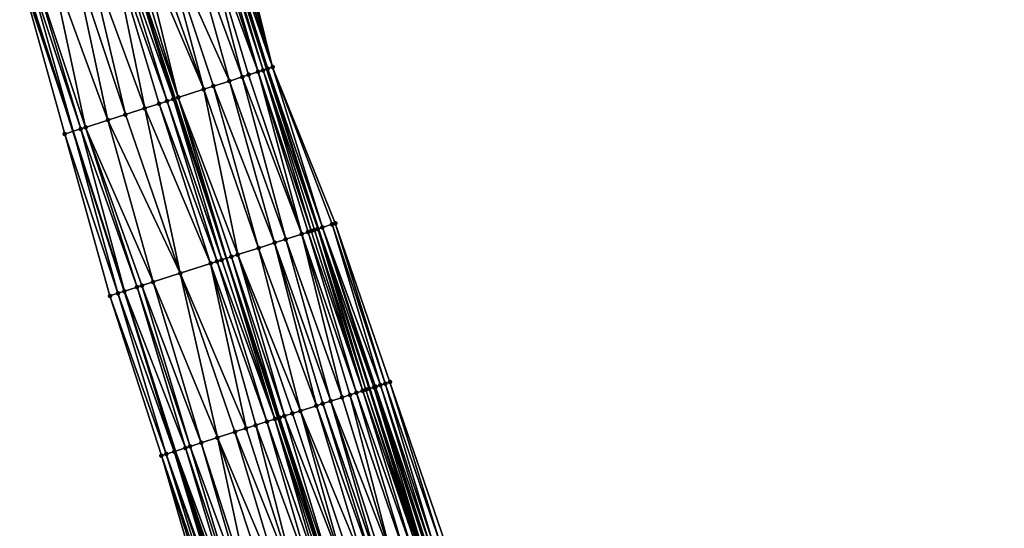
# Model space of a CAD drawing. Header units: feet. Extents: x 2004186 to 2014793, y 836912 to 864902.
# Tile 808 of 974: x 2004852 to 2004970, y 857942 to 858003. Entities that reach past the tile are written whole.
import ezdxf

# ---------------------------------------------------------------- set-up
doc = ezdxf.new("R2010")
doc.units = ezdxf.units.FT
doc.header["$LTSCALE"] = 100
doc.header["$MEASUREMENT"] = 0
for name, color, linetype, lineweight in [('EP_Travel Lane', 5, 'Continuous', 40), ('GPL_Skip Line', 2, 'Continuous', 40), ('Road Shots', 4, 'Continuous', 200), ('Road X-Section', 30, 'Continuous', 13)]:
    doc.layers.add(name, color=color, linetype=linetype, lineweight=lineweight)
doc.layers.add('I-77 SB_MM21-27-Surface-Border', color=7, linetype='Continuous')
doc.layers.add('I-77 SB_MM21-27-Surface-TIN', color=7, linetype='Continuous')

msp = doc.modelspace()

# ---------------------------------------------------------------- linework, layer by layer
at = {"layer": 'EP_Travel Lane'}
for points in [[(2004968.09, 857730.69, 458.34), (2004961.9, 857749.71, 458.42), (2004955.71, 857768.72, 458.49), (2004949.52, 857787.74, 458.57), (2004943.34, 857806.76, 458.63), (2004937.15, 857825.78, 458.67), (2004930.96, 857844.8, 458.7), (2004924.77, 857863.82, 458.69), (2004918.63, 857882.84, 458.69), (2004912.5, 857901.88, 458.68), (2004906.38, 857920.91, 458.68), (2004900.25, 857939.95, 458.68), (2004894.13, 857958.99, 458.67), (2004888, 857978.03, 458.64), (2004881.87, 857997.07, 458.57), (2004875.75, 858016.11, 458.52)], [(2004945.15, 857723.27, 458.39), (2004938.92, 857742.27, 458.47), (2004932.68, 857761.28, 458.55), (2004926.45, 857780.28, 458.6), (2004920.22, 857799.28, 458.65), (2004913.99, 857818.29, 458.66), (2004907.75, 857837.29, 458.69), (2004901.52, 857856.3, 458.71), (2004895.38, 857875.35, 458.71), (2004889.29, 857894.39, 458.72), (2004883.19, 857913.44, 458.7), (2004877.1, 857932.49, 458.71), (2004871, 857951.54, 458.69), (2004864.91, 857970.59, 458.66), (2004858.81, 857989.64, 458.62), (2004852.72, 858008.69, 458.56)]]:
    msp.add_polyline3d(points, dxfattribs=at)
at = {"layer": 'GPL_Skip Line'}
msp.add_polyline3d([(2004956.95, 857727.09, 458.56), (2004950.8, 857746.11, 458.64), (2004944.65, 857765.14, 458.72), (2004938.49, 857784.17, 458.8), (2004932.34, 857803.2, 458.85), (2004926.18, 857822.23, 458.87), (2004920.03, 857841.26, 458.91), (2004913.88, 857860.29, 458.9), (2004907.74, 857879.33, 458.91), (2004901.6, 857898.36, 458.92), (2004895.47, 857917.4, 458.92), (2004889.34, 857936.44, 458.91), (2004883.2, 857955.47, 458.89), (2004877.07, 857974.51, 458.85), (2004870.94, 857993.54, 458.8), (2004864.8, 858012.58, 458.75)], dxfattribs=at)
at = {"layer": 'I-77 SB_MM21-27-Surface-Border', "color": 3, "linetype": 'ByBlock', "lineweight": -2}
for points in [[(2004877.75, 858016.75, 458.35), (2004882.55, 857997.29, 458.52), (2004890.01, 857978.68, 458.48), (2004896.53, 857959.76, 458.47), (2004903.04, 857940.85, 458.47), (2004909.37, 857921.88, 458.45), (2004915.5, 857902.84, 458.44), (2004921.63, 857883.8, 458.43), (2004927.96, 857864.85, 458.44), (2004933.92, 857845.76, 458.46), (2004940.08, 857826.73, 458.45), (2004946.04, 857807.64, 458.43), (2004952.19, 857788.61, 458.36), (2004957.97, 857769.45, 458.32), (2004963.55, 857750.24, 458.29), (2004969.7, 857731.21, 458.22)], [(2004943.82, 857722.84, 458.33), (2004937.1, 857741.68, 458.4), (2004931.33, 857760.84, 458.5), (2004924.79, 857779.74, 458.53), (2004917.88, 857798.53, 458.55), (2004911.34, 857817.43, 458.56), (2004905.19, 857836.46, 458.57), (2004899.03, 857855.49, 458.6), (2004892.89, 857874.54, 458.6), (2004886.75, 857893.58, 458.61), (2004880.81, 857912.68, 458.6), (2004874.87, 857931.77, 458.63), (2004869.31, 857950.99, 458.63), (2004863.17, 857970.03, 458.59), (2004857.8, 857989.31, 458.58), (2004852.43, 858008.59, 458.55)]]:
    msp.add_polyline3d(points, dxfattribs=at)
at = {"layer": 'I-77 SB_MM21-27-Surface-TIN', "color": 128, "linetype": 'ByBlock', "lineweight": -2}
for points in [[(2004875.27, 858015.95, 458.55), (2004874.7, 858015.77, 458.57), (2004880.83, 857996.73, 458.62)], [(2004875.65, 858016.08, 458.53), (2004875.27, 858015.95, 458.55), (2004881.41, 857996.92, 458.6)], [(2004875.27, 858015.95, 458.55), (2004880.83, 857996.73, 458.62), (2004881.41, 857996.92, 458.6)], [(2004875.65, 858016.08, 458.53), (2004881.87, 857997.07, 458.57), (2004875.75, 858016.11, 458.52)], [(2004875.65, 858016.08, 458.53), (2004881.41, 857996.92, 458.6), (2004881.87, 857997.07, 458.57)], [(2004876.03, 858016.2, 458.5), (2004875.75, 858016.11, 458.52), (2004881.98, 857997.1, 458.56)], [(2004881.98, 857997.1, 458.56), (2004875.75, 858016.11, 458.52), (2004881.87, 857997.07, 458.57)], [(2004876.6, 858016.38, 458.45), (2004876.03, 858016.2, 458.5), (2004882.55, 857997.29, 458.52)], [(2004876.03, 858016.2, 458.5), (2004881.98, 857997.1, 458.56), (2004882.55, 857997.29, 458.52)], [(2004877.18, 858016.57, 458.4), (2004876.6, 858016.38, 458.45), (2004882.55, 857997.29, 458.52)], [(2004877.75, 858016.75, 458.35), (2004877.18, 858016.57, 458.4), (2004882.55, 857997.29, 458.52)], [(2004872.04, 858014.91, 458.62), (2004869.18, 858013.99, 458.67), (2004877.41, 857995.63, 458.69)], [(2004873.94, 858015.52, 458.59), (2004872.04, 858014.91, 458.62), (2004878.93, 857996.12, 458.67)], [(2004872.04, 858014.91, 458.62), (2004877.41, 857995.63, 458.69), (2004878.93, 857996.12, 458.67)], [(2004874.7, 858015.77, 458.57), (2004873.94, 858015.52, 458.59), (2004880.83, 857996.73, 458.62)], [(2004873.94, 858015.52, 458.59), (2004879.69, 857996.37, 458.65), (2004880.83, 857996.73, 458.62)], [(2004873.94, 858015.52, 458.59), (2004878.93, 857996.12, 458.67), (2004879.69, 857996.37, 458.65)], [(2004867.66, 858013.5, 458.7), (2004866.51, 858013.13, 458.72), (2004874.36, 857994.65, 458.74)], [(2004869.18, 858013.99, 458.67), (2004867.66, 858013.5, 458.7), (2004874.36, 857994.65, 458.74)], [(2004869.18, 858013.99, 458.67), (2004875.5, 857995.02, 458.72), (2004877.41, 857995.63, 458.69)], [(2004869.18, 858013.99, 458.67), (2004874.36, 857994.65, 458.74), (2004875.5, 857995.02, 458.72)], [(2004864.04, 858012.34, 458.75), (2004863.28, 858012.09, 458.74), (2004869.98, 857993.24, 458.8)], [(2004864.04, 858012.34, 458.75), (2004870.74, 857993.48, 458.8), (2004864.8, 858012.58, 458.75)], [(2004864.04, 858012.34, 458.75), (2004869.98, 857993.24, 458.8), (2004870.74, 857993.48, 458.8)], [(2004865.56, 858012.83, 458.74), (2004864.8, 858012.58, 458.75), (2004871.32, 857993.67, 458.8)], [(2004870.74, 857993.48, 458.8), (2004870.94, 857993.54, 458.8), (2004864.8, 858012.58, 458.75)], [(2004871.32, 857993.67, 458.8), (2004864.8, 858012.58, 458.75), (2004870.94, 857993.54, 458.8)], [(2004866.51, 858013.13, 458.72), (2004865.56, 858012.83, 458.74), (2004871.32, 857993.67, 458.8)], [(2004866.51, 858013.13, 458.72), (2004871.32, 857993.67, 458.8), (2004874.36, 857994.65, 458.74)], [(2004860.42, 858011.17, 458.7), (2004858.71, 858010.62, 458.67), (2004865.03, 857991.64, 458.74)], [(2004863.28, 858012.09, 458.74), (2004860.42, 858011.17, 458.7), (2004867.32, 857992.38, 458.77)], [(2004860.42, 858011.17, 458.7), (2004865.03, 857991.64, 458.74), (2004867.32, 857992.38, 458.77)], [(2004863.28, 858012.09, 458.74), (2004869.03, 857992.93, 458.79), (2004869.98, 857993.24, 458.8)], [(2004863.28, 858012.09, 458.74), (2004867.32, 857992.38, 458.77), (2004869.03, 857992.93, 458.79)], [(2004858.71, 858010.62, 458.67), (2004856.04, 858009.76, 458.63), (2004862.94, 857990.97, 458.7)], [(2004858.71, 858010.62, 458.67), (2004862.94, 857990.97, 458.7), (2004865.03, 857991.64, 458.74)], [(2004853.38, 858008.9, 458.58), (2004852.72, 858008.69, 458.56), (2004858.81, 857989.64, 458.62)], [(2004853.95, 858009.08, 458.6), (2004853.38, 858008.9, 458.58), (2004859.7, 857989.93, 458.65)], [(2004853.38, 858008.9, 458.58), (2004858.81, 857989.64, 458.62), (2004859.7, 857989.93, 458.65)], [(2004856.04, 858009.76, 458.63), (2004853.95, 858009.08, 458.6), (2004860.27, 857990.11, 458.66)], [(2004853.95, 858009.08, 458.6), (2004859.7, 857989.93, 458.65), (2004860.27, 857990.11, 458.66)], [(2004856.04, 858009.76, 458.63), (2004860.27, 857990.11, 458.66), (2004862.94, 857990.97, 458.7)], [(2004852.43, 858008.59, 458.55), (2004858.81, 857989.64, 458.62), (2004852.72, 858008.69, 458.56)], [(2004852.43, 858008.59, 458.55), (2004857.8, 857989.31, 458.58), (2004858.81, 857989.64, 458.62)], [(2004881.41, 857996.92, 458.6), (2004887.92, 857978, 458.64), (2004881.87, 857997.07, 458.57)], [(2004881.98, 857997.1, 458.56), (2004881.87, 857997.07, 458.57), (2004888, 857978.03, 458.64)], [(2004887.92, 857978, 458.64), (2004888, 857978.03, 458.64), (2004881.87, 857997.07, 458.57)], [(2004882.55, 857997.29, 458.52), (2004881.98, 857997.1, 458.56), (2004888.49, 857978.19, 458.6)], [(2004881.98, 857997.1, 458.56), (2004888, 857978.03, 458.64), (2004888.49, 857978.19, 458.6)], [(2004882.55, 857997.29, 458.52), (2004889.63, 857978.56, 458.5), (2004890.01, 857978.68, 458.48)], [(2004882.55, 857997.29, 458.52), (2004888.49, 857978.19, 458.6), (2004889.63, 857978.56, 458.5)], [(2004878.93, 857996.12, 458.67), (2004877.41, 857995.63, 458.69), (2004884.11, 857976.78, 458.74)], [(2004879.69, 857996.37, 458.65), (2004878.93, 857996.12, 458.67), (2004886.02, 857977.39, 458.71)], [(2004878.93, 857996.12, 458.67), (2004884.11, 857976.78, 458.74), (2004886.02, 857977.39, 458.71)], [(2004880.83, 857996.73, 458.62), (2004879.69, 857996.37, 458.65), (2004886.02, 857977.39, 458.71)], [(2004881.41, 857996.92, 458.6), (2004880.83, 857996.73, 458.62), (2004887.16, 857977.76, 458.68)], [(2004880.83, 857996.73, 458.62), (2004886.78, 857977.64, 458.69), (2004887.16, 857977.76, 458.68)], [(2004880.83, 857996.73, 458.62), (2004886.02, 857977.39, 458.71), (2004886.78, 857977.64, 458.69)], [(2004881.41, 857996.92, 458.6), (2004887.54, 857977.88, 458.66), (2004887.92, 857978, 458.64)], [(2004881.41, 857996.92, 458.6), (2004887.16, 857977.76, 458.68), (2004887.54, 857977.88, 458.66)], [(2004875.5, 857995.02, 458.72), (2004874.36, 857994.65, 458.74), (2004880.88, 857975.73, 458.79)], [(2004877.41, 857995.63, 458.69), (2004875.5, 857995.02, 458.72), (2004882.78, 857976.35, 458.76)], [(2004875.5, 857995.02, 458.72), (2004880.88, 857975.73, 458.79), (2004882.78, 857976.35, 458.76)], [(2004877.41, 857995.63, 458.69), (2004882.78, 857976.35, 458.76), (2004884.11, 857976.78, 458.74)], [(2004870.74, 857993.48, 458.8), (2004877.07, 857974.51, 458.85), (2004870.94, 857993.54, 458.8)], [(2004871.32, 857993.67, 458.8), (2004870.94, 857993.54, 458.8), (2004877.07, 857974.51, 458.85)], [(2004874.36, 857994.65, 458.74), (2004871.32, 857993.67, 458.8), (2004878.4, 857974.94, 458.84)], [(2004871.32, 857993.67, 458.8), (2004877.07, 857974.51, 458.85), (2004877.64, 857974.69, 458.85)], [(2004871.32, 857993.67, 458.8), (2004877.64, 857974.69, 458.85), (2004878.4, 857974.94, 458.84)], [(2004874.36, 857994.65, 458.74), (2004878.4, 857974.94, 458.84), (2004880.88, 857975.73, 458.79)], [(2004867.32, 857992.38, 458.77), (2004865.03, 857991.64, 458.74), (2004871.55, 857972.73, 458.79)], [(2004869.03, 857992.93, 458.79), (2004867.32, 857992.38, 458.77), (2004875.17, 857973.89, 458.85)], [(2004867.32, 857992.38, 458.77), (2004871.55, 857972.73, 458.79), (2004875.17, 857973.89, 458.85)], [(2004869.98, 857993.24, 458.8), (2004869.03, 857992.93, 458.79), (2004875.93, 857974.14, 458.86)], [(2004869.03, 857992.93, 458.79), (2004875.17, 857973.89, 458.85), (2004875.93, 857974.14, 458.86)], [(2004870.74, 857993.48, 458.8), (2004869.98, 857993.24, 458.8), (2004876.5, 857974.32, 458.86)], [(2004869.98, 857993.24, 458.8), (2004875.93, 857974.14, 458.86), (2004876.5, 857974.32, 458.86)], [(2004870.74, 857993.48, 458.8), (2004876.5, 857974.32, 458.86), (2004877.07, 857974.51, 458.85)], [(2004865.03, 857991.64, 458.74), (2004862.94, 857990.97, 458.7), (2004871.55, 857972.73, 458.79)], [(2004860.27, 857990.11, 458.66), (2004859.7, 857989.93, 458.65), (2004866.41, 857971.07, 458.7)], [(2004862.94, 857990.97, 458.7), (2004860.27, 857990.11, 458.66), (2004868.31, 857971.69, 458.74)], [(2004860.27, 857990.11, 458.66), (2004866.98, 857971.26, 458.72), (2004868.31, 857971.69, 458.74)], [(2004860.27, 857990.11, 458.66), (2004866.41, 857971.07, 458.7), (2004866.98, 857971.26, 458.72)], [(2004862.94, 857990.97, 458.7), (2004868.31, 857971.69, 458.74), (2004871.55, 857972.73, 458.79)], [(2004857.8, 857989.31, 458.58), (2004864.12, 857970.34, 458.63), (2004858.81, 857989.64, 458.62)], [(2004857.8, 857989.31, 458.58), (2004863.17, 857970.03, 458.59), (2004864.12, 857970.34, 458.63)], [(2004859.7, 857989.93, 458.65), (2004858.81, 857989.64, 458.62), (2004864.91, 857970.59, 458.66)], [(2004864.89, 857970.58, 458.66), (2004864.91, 857970.59, 458.66), (2004858.81, 857989.64, 458.62)], [(2004864.89, 857970.58, 458.66), (2004858.81, 857989.64, 458.62), (2004864.12, 857970.34, 458.63)], [(2004859.7, 857989.93, 458.65), (2004864.91, 857970.59, 458.66), (2004866.41, 857971.07, 458.7)], [(2004889.63, 857978.56, 458.5), (2004888.49, 857978.19, 458.6), (2004895.39, 857959.4, 458.57)], [(2004890.01, 857978.68, 458.48), (2004889.63, 857978.56, 458.5), (2004895.96, 857959.58, 458.52)], [(2004889.63, 857978.56, 458.5), (2004895.39, 857959.4, 458.57), (2004895.96, 857959.58, 458.52)], [(2004890.01, 857978.68, 458.48), (2004895.96, 857959.58, 458.52), (2004896.53, 857959.76, 458.47)], [(2004886.02, 857977.39, 458.71), (2004884.11, 857976.78, 458.74), (2004890.82, 857957.93, 458.76)], [(2004886.78, 857977.64, 458.69), (2004886.02, 857977.39, 458.71), (2004892.53, 857958.48, 458.73)], [(2004886.02, 857977.39, 458.71), (2004891.77, 857958.23, 458.75), (2004892.53, 857958.48, 458.73)], [(2004886.02, 857977.39, 458.71), (2004890.82, 857957.93, 458.76), (2004891.77, 857958.23, 458.75)], [(2004887.16, 857977.76, 458.68), (2004886.78, 857977.64, 458.69), (2004893.29, 857958.72, 458.71)], [(2004886.78, 857977.64, 458.69), (2004892.53, 857958.48, 458.73), (2004893.29, 857958.72, 458.71)], [(2004887.54, 857977.88, 458.66), (2004887.16, 857977.76, 458.68), (2004893.29, 857958.72, 458.71)], [(2004887.92, 857978, 458.64), (2004887.54, 857977.88, 458.66), (2004893.67, 857958.85, 458.69)], [(2004887.54, 857977.88, 458.66), (2004893.29, 857958.72, 458.71), (2004893.67, 857958.85, 458.69)], [(2004887.92, 857978, 458.64), (2004894.13, 857958.99, 458.67), (2004888, 857978.03, 458.64)], [(2004887.92, 857978, 458.64), (2004894.05, 857958.97, 458.67), (2004894.13, 857958.99, 458.67)], [(2004887.92, 857978, 458.64), (2004893.67, 857958.85, 458.69), (2004894.05, 857958.97, 458.67)], [(2004888.49, 857978.19, 458.6), (2004888, 857978.03, 458.64), (2004894.62, 857959.15, 458.63)], [(2004894.62, 857959.15, 458.63), (2004888, 857978.03, 458.64), (2004894.13, 857958.99, 458.67)], [(2004888.49, 857978.19, 458.6), (2004894.81, 857959.21, 458.62), (2004895.39, 857959.4, 458.57)], [(2004888.49, 857978.19, 458.6), (2004894.62, 857959.15, 458.63), (2004894.81, 857959.21, 458.62)], [(2004882.78, 857976.35, 458.76), (2004880.88, 857975.73, 458.79), (2004887.77, 857956.94, 458.82)], [(2004884.11, 857976.78, 458.74), (2004882.78, 857976.35, 458.76), (2004889.48, 857957.5, 458.79)], [(2004882.78, 857976.35, 458.76), (2004888.53, 857957.19, 458.8), (2004889.48, 857957.5, 458.79)], [(2004882.78, 857976.35, 458.76), (2004887.77, 857956.94, 458.82), (2004888.53, 857957.19, 458.8)], [(2004884.11, 857976.78, 458.74), (2004889.48, 857957.5, 458.79), (2004890.82, 857957.93, 458.76)], [(2004878.4, 857974.94, 458.84), (2004877.64, 857974.69, 458.85), (2004883.96, 857955.72, 458.88)], [(2004880.88, 857975.73, 458.79), (2004878.4, 857974.94, 458.84), (2004885.87, 857956.33, 458.85)], [(2004878.4, 857974.94, 458.84), (2004884.92, 857956.02, 458.86), (2004885.87, 857956.33, 458.85)], [(2004878.4, 857974.94, 458.84), (2004883.96, 857955.72, 458.88), (2004884.92, 857956.02, 458.86)], [(2004880.88, 857975.73, 458.79), (2004885.87, 857956.33, 458.85), (2004887.77, 857956.94, 458.82)], [(2004875.17, 857973.89, 458.85), (2004871.55, 857972.73, 458.79), (2004879.4, 857954.25, 458.85)], [(2004875.93, 857974.14, 458.86), (2004875.17, 857973.89, 458.85), (2004881.87, 857955.04, 458.89)], [(2004875.17, 857973.89, 458.85), (2004880.54, 857954.61, 458.87), (2004881.87, 857955.04, 458.89)], [(2004875.17, 857973.89, 458.85), (2004879.4, 857954.25, 458.85), (2004880.54, 857954.61, 458.87)], [(2004876.5, 857974.32, 458.86), (2004875.93, 857974.14, 458.86), (2004882.82, 857955.35, 458.89)], [(2004875.93, 857974.14, 458.86), (2004881.87, 857955.04, 458.89), (2004882.82, 857955.35, 458.89)], [(2004876.5, 857974.32, 458.86), (2004882.82, 857955.35, 458.89), (2004877.07, 857974.51, 458.85)], [(2004877.64, 857974.69, 458.85), (2004877.07, 857974.51, 458.85), (2004883.39, 857955.53, 458.89)], [(2004883.39, 857955.53, 458.89), (2004877.07, 857974.51, 458.85), (2004883.2, 857955.47, 458.89)], [(2004882.82, 857955.35, 458.89), (2004883.2, 857955.47, 458.89), (2004877.07, 857974.51, 458.85)], [(2004877.64, 857974.69, 458.85), (2004883.39, 857955.53, 458.89), (2004883.96, 857955.72, 458.88)], [(2004871.55, 857972.73, 458.79), (2004868.31, 857971.69, 458.74), (2004875.97, 857953.14, 458.79)], [(2004871.55, 857972.73, 458.79), (2004878.06, 857953.82, 458.83), (2004879.4, 857954.25, 458.85)], [(2004871.55, 857972.73, 458.79), (2004875.97, 857953.14, 458.79), (2004878.06, 857953.82, 458.83)], [(2004866.98, 857971.26, 458.72), (2004866.41, 857971.07, 458.7), (2004872.73, 857952.1, 458.75)], [(2004868.31, 857971.69, 458.74), (2004866.98, 857971.26, 458.72), (2004874.06, 857952.53, 458.76)], [(2004866.98, 857971.26, 458.72), (2004872.73, 857952.1, 458.75), (2004874.06, 857952.53, 458.76)], [(2004868.31, 857971.69, 458.74), (2004874.06, 857952.53, 458.76), (2004875.97, 857953.14, 458.79)], [(2004864.12, 857970.34, 458.63), (2004863.17, 857970.03, 458.59), (2004869.88, 857951.18, 458.65)], [(2004864.89, 857970.58, 458.66), (2004864.12, 857970.34, 458.63), (2004870.83, 857951.48, 458.69)], [(2004864.12, 857970.34, 458.63), (2004869.88, 857951.18, 458.65), (2004870.83, 857951.48, 458.69)], [(2004864.89, 857970.58, 458.66), (2004871, 857951.54, 458.69), (2004864.91, 857970.59, 458.66)], [(2004864.89, 857970.58, 458.66), (2004870.83, 857951.48, 458.69), (2004871, 857951.54, 458.69)], [(2004866.41, 857971.07, 458.7), (2004864.91, 857970.59, 458.66), (2004872.16, 857951.91, 458.73)], [(2004872.16, 857951.91, 458.73), (2004864.91, 857970.59, 458.66), (2004871, 857951.54, 458.69)], [(2004866.41, 857971.07, 458.7), (2004872.16, 857951.91, 458.73), (2004872.73, 857952.1, 458.75)], [(2004863.17, 857970.03, 458.59), (2004869.31, 857950.99, 458.63), (2004869.88, 857951.18, 458.65)], [(2004895.96, 857959.58, 458.52), (2004895.39, 857959.4, 458.57), (2004901.71, 857940.42, 458.56)], [(2004895.96, 857959.58, 458.52), (2004902.47, 857940.67, 458.52), (2004896.53, 857959.76, 458.47)], [(2004895.96, 857959.58, 458.52), (2004901.71, 857940.42, 458.56), (2004902.47, 857940.67, 458.52)], [(2004896.53, 857959.76, 458.47), (2004902.47, 857940.67, 458.52), (2004903.04, 857940.85, 458.47)], [(2004892.53, 857958.48, 458.73), (2004891.77, 857958.23, 458.75), (2004898.28, 857939.32, 458.76)], [(2004893.29, 857958.72, 458.71), (2004892.53, 857958.48, 458.73), (2004899.23, 857939.62, 458.73)], [(2004892.53, 857958.48, 458.73), (2004898.28, 857939.32, 458.76), (2004899.23, 857939.62, 458.73)], [(2004893.67, 857958.85, 458.69), (2004893.29, 857958.72, 458.71), (2004899.81, 857939.81, 458.71)], [(2004893.29, 857958.72, 458.71), (2004899.23, 857939.62, 458.73), (2004899.81, 857939.81, 458.71)], [(2004894.05, 857958.97, 458.67), (2004893.67, 857958.85, 458.69), (2004900, 857939.87, 458.7)], [(2004893.67, 857958.85, 458.69), (2004899.81, 857939.81, 458.71), (2004900, 857939.87, 458.7)], [(2004894.05, 857958.97, 458.67), (2004900.25, 857939.95, 458.68), (2004894.13, 857958.99, 458.67)], [(2004894.05, 857958.97, 458.67), (2004900, 857939.87, 458.7), (2004900.25, 857939.95, 458.68)], [(2004894.62, 857959.15, 458.63), (2004894.13, 857958.99, 458.67), (2004900.38, 857939.99, 458.67)], [(2004900.38, 857939.99, 458.67), (2004894.13, 857958.99, 458.67), (2004900.25, 857939.95, 458.68)], [(2004894.81, 857959.21, 458.62), (2004894.62, 857959.15, 458.63), (2004900.76, 857940.12, 458.64)], [(2004894.62, 857959.15, 458.63), (2004900.38, 857939.99, 458.67), (2004900.76, 857940.12, 458.64)], [(2004895.39, 857959.4, 458.57), (2004894.81, 857959.21, 458.62), (2004901.33, 857940.3, 458.59)], [(2004894.81, 857959.21, 458.62), (2004900.95, 857940.18, 458.63), (2004901.33, 857940.3, 458.59)], [(2004894.81, 857959.21, 458.62), (2004900.76, 857940.12, 458.64), (2004900.95, 857940.18, 458.63)], [(2004895.39, 857959.4, 458.57), (2004901.33, 857940.3, 458.59), (2004901.71, 857940.42, 458.56)], [(2004888.53, 857957.19, 458.8), (2004887.77, 857956.94, 458.82), (2004894.48, 857938.09, 458.82)], [(2004889.48, 857957.5, 458.79), (2004888.53, 857957.19, 458.8), (2004895.05, 857938.28, 458.81)], [(2004888.53, 857957.19, 458.8), (2004894.48, 857938.09, 458.82), (2004895.05, 857938.28, 458.81)], [(2004890.82, 857957.93, 458.76), (2004889.48, 857957.5, 458.79), (2004896.76, 857938.83, 458.79)], [(2004889.48, 857957.5, 458.79), (2004895.62, 857938.46, 458.81), (2004896.76, 857938.83, 458.79)], [(2004889.48, 857957.5, 458.79), (2004895.05, 857938.28, 458.81), (2004895.62, 857938.46, 458.81)], [(2004891.77, 857958.23, 458.75), (2004890.82, 857957.93, 458.76), (2004896.76, 857938.83, 458.79)], [(2004891.77, 857958.23, 458.75), (2004896.76, 857938.83, 458.79), (2004898.28, 857939.32, 458.76)], [(2004884.92, 857956.02, 458.86), (2004883.96, 857955.72, 458.88), (2004891.24, 857937.05, 458.88)], [(2004885.87, 857956.33, 458.85), (2004884.92, 857956.02, 458.86), (2004891.24, 857937.05, 458.88)], [(2004887.77, 857956.94, 458.82), (2004885.87, 857956.33, 458.85), (2004893.52, 857937.78, 458.84)], [(2004885.87, 857956.33, 458.85), (2004892.19, 857937.36, 458.86), (2004893.52, 857937.78, 458.84)], [(2004885.87, 857956.33, 458.85), (2004891.24, 857937.05, 458.88), (2004892.19, 857937.36, 458.86)], [(2004887.77, 857956.94, 458.82), (2004893.52, 857937.78, 458.84), (2004894.48, 857938.09, 458.82)], [(2004881.87, 857955.04, 458.89), (2004880.54, 857954.61, 458.87), (2004887.43, 857935.82, 458.9)], [(2004882.82, 857955.35, 458.89), (2004881.87, 857955.04, 458.89), (2004888.38, 857936.13, 458.91)], [(2004881.87, 857955.04, 458.89), (2004887.43, 857935.82, 458.9), (2004888.38, 857936.13, 458.91)], [(2004882.82, 857955.35, 458.89), (2004889.15, 857936.37, 458.91), (2004883.2, 857955.47, 458.89)], [(2004882.82, 857955.35, 458.89), (2004888.76, 857936.25, 458.91), (2004889.15, 857936.37, 458.91)], [(2004882.82, 857955.35, 458.89), (2004888.38, 857936.13, 458.91), (2004888.76, 857936.25, 458.91)], [(2004883.39, 857955.53, 458.89), (2004883.2, 857955.47, 458.89), (2004889.34, 857936.44, 458.91)], [(2004889.15, 857936.37, 458.91), (2004889.34, 857936.44, 458.91), (2004883.2, 857955.47, 458.89)], [(2004883.96, 857955.72, 458.88), (2004883.39, 857955.53, 458.89), (2004889.72, 857936.56, 458.91)], [(2004883.39, 857955.53, 458.89), (2004889.34, 857936.44, 458.91), (2004889.72, 857936.56, 458.91)], [(2004883.96, 857955.72, 458.88), (2004889.72, 857936.56, 458.91), (2004891.24, 857937.05, 458.88)], [(2004878.06, 857953.82, 458.83), (2004875.97, 857953.14, 458.79), (2004883.82, 857934.66, 458.85)], [(2004879.4, 857954.25, 458.85), (2004878.06, 857953.82, 458.83), (2004885.53, 857935.21, 458.87)], [(2004878.06, 857953.82, 458.83), (2004883.82, 857934.66, 458.85), (2004885.53, 857935.21, 458.87)], [(2004880.54, 857954.61, 458.87), (2004879.4, 857954.25, 458.85), (2004885.53, 857935.21, 458.87)], [(2004880.54, 857954.61, 458.87), (2004885.53, 857935.21, 458.87), (2004887.43, 857935.82, 458.9)], [(2004874.06, 857952.53, 458.76), (2004872.73, 857952.1, 458.75), (2004879.63, 857933.31, 458.77)], [(2004875.97, 857953.14, 458.79), (2004874.06, 857952.53, 458.76), (2004880.2, 857933.49, 458.78)], [(2004874.06, 857952.53, 458.76), (2004879.63, 857933.31, 458.77), (2004880.2, 857933.49, 458.78)], [(2004875.97, 857953.14, 458.79), (2004882.29, 857934.17, 458.82), (2004883.82, 857934.66, 458.85)], [(2004875.97, 857953.14, 458.79), (2004880.2, 857933.49, 458.78), (2004882.29, 857934.17, 458.82)], [(2004870.83, 857951.48, 458.69), (2004869.88, 857951.18, 458.65), (2004876.58, 857932.33, 458.69)], [(2004870.83, 857951.48, 458.69), (2004877.1, 857932.49, 458.71), (2004871, 857951.54, 458.69)], [(2004870.83, 857951.48, 458.69), (2004876.96, 857932.45, 458.7), (2004877.1, 857932.49, 458.71)], [(2004870.83, 857951.48, 458.69), (2004876.58, 857932.33, 458.69), (2004876.96, 857932.45, 458.7)], [(2004872.16, 857951.91, 458.73), (2004871, 857951.54, 458.69), (2004877.91, 857932.76, 458.74)], [(2004877.34, 857932.57, 458.71), (2004871, 857951.54, 458.69), (2004877.1, 857932.49, 458.71)], [(2004877.91, 857932.76, 458.74), (2004871, 857951.54, 458.69), (2004877.34, 857932.57, 458.71)], [(2004872.73, 857952.1, 458.75), (2004872.16, 857951.91, 458.73), (2004878.49, 857932.94, 458.75)], [(2004872.16, 857951.91, 458.73), (2004877.91, 857932.76, 458.74), (2004878.49, 857932.94, 458.75)], [(2004872.73, 857952.1, 458.75), (2004878.49, 857932.94, 458.75), (2004879.63, 857933.31, 458.77)], [(2004869.88, 857951.18, 458.65), (2004869.31, 857950.99, 458.63), (2004875.82, 857932.08, 458.66)], [(2004869.31, 857950.99, 458.63), (2004875.44, 857931.96, 458.64), (2004875.82, 857932.08, 458.66)], [(2004869.31, 857950.99, 458.63), (2004874.87, 857931.77, 458.63), (2004875.44, 857931.96, 458.64)], [(2004869.88, 857951.18, 458.65), (2004876.39, 857932.26, 458.69), (2004876.58, 857932.33, 458.69)], [(2004869.88, 857951.18, 458.65), (2004875.82, 857932.08, 458.66), (2004876.39, 857932.26, 458.69)]]:
    msp.add_3dface(points, dxfattribs=at)
at = {"layer": 'Road Shots', "lineweight": 100}
for p in [(2004881.98, 857997.1, 458.56), (2004882.55, 857997.29, 458.52), (2004878.93, 857996.12, 458.67), (2004879.69, 857996.37, 458.65), (2004880.83, 857996.73, 458.62), (2004881.41, 857996.92, 458.6), (2004875.5, 857995.02, 458.72), (2004877.41, 857995.63, 458.69), (2004871.32, 857993.67, 458.8), (2004874.36, 857994.65, 458.74), (2004867.32, 857992.38, 458.77), (2004869.03, 857992.93, 458.79), (2004869.98, 857993.24, 458.8), (2004870.74, 857993.48, 458.8), (2004865.03, 857991.64, 458.74), (2004860.27, 857990.11, 458.66), (2004862.94, 857990.97, 458.7), (2004857.8, 857989.31, 458.58), (2004859.7, 857989.93, 458.65), (2004889.63, 857978.56, 458.5), (2004890.01, 857978.68, 458.48), (2004886.02, 857977.39, 458.71), (2004886.78, 857977.64, 458.69), (2004887.16, 857977.76, 458.68), (2004887.54, 857977.88, 458.66), (2004887.92, 857978, 458.64), (2004888.49, 857978.19, 458.6), (2004882.78, 857976.35, 458.76), (2004884.11, 857976.78, 458.74), (2004878.4, 857974.94, 458.84), (2004880.88, 857975.73, 458.79), (2004875.17, 857973.89, 458.85), (2004875.93, 857974.14, 458.86), (2004876.5, 857974.32, 458.86), (2004877.64, 857974.69, 458.85), (2004871.55, 857972.73, 458.79), (2004866.98, 857971.26, 458.72), (2004868.31, 857971.69, 458.74), (2004864.12, 857970.34, 458.63), (2004864.89, 857970.58, 458.66), (2004866.41, 857971.07, 458.7), (2004863.17, 857970.03, 458.59), (2004895.96, 857959.58, 458.52), (2004896.53, 857959.76, 458.47), (2004892.53, 857958.48, 458.73), (2004893.29, 857958.72, 458.71), (2004893.67, 857958.85, 458.69), (2004894.05, 857958.97, 458.67), (2004894.62, 857959.15, 458.63), (2004894.81, 857959.21, 458.62), (2004895.39, 857959.4, 458.57), (2004888.53, 857957.19, 458.8), (2004889.48, 857957.5, 458.79), (2004890.82, 857957.93, 458.76), (2004891.77, 857958.23, 458.75), (2004884.92, 857956.02, 458.86), (2004885.87, 857956.33, 458.85), (2004887.77, 857956.94, 458.82), (2004881.87, 857955.04, 458.89), (2004882.82, 857955.35, 458.89), (2004883.39, 857955.53, 458.89), (2004883.96, 857955.72, 458.88), (2004878.06, 857953.82, 458.83), (2004879.4, 857954.25, 458.85), (2004880.54, 857954.61, 458.87), (2004874.06, 857952.53, 458.76), (2004875.97, 857953.14, 458.79), (2004870.83, 857951.48, 458.69), (2004872.16, 857951.91, 458.73), (2004872.73, 857952.1, 458.75), (2004869.31, 857950.99, 458.63), (2004869.88, 857951.18, 458.65)]:
    msp.add_point(p, dxfattribs=at)
at = {"layer": 'Road X-Section', "extrusion": (0.306679, -0.951812, 0.001094), "flags": 128}
for points, elevation in [([(2171377.09, 679.4), (2171379.09, 679.47), (2171379.69, 679.48), (2171382.49, 679.52), (2171384.69, 679.56), (2171387.09, 679.59), (2171388.89, 679.62), (2171389.89, 679.63), (2171390.69, 679.62), (2171391.29, 679.62), (2171394.49, 679.56), (2171395.69, 679.55), (2171397.69, 679.51), (2171399.29, 679.49), (2171400.09, 679.47), (2171401.29, 679.44), (2171401.89, 679.42), (2171402.49, 679.39), (2171403.09, 679.35)], -201796.33), ([(2171376.29, 679.39), (2171377.29, 679.43), (2171378.09, 679.46), (2171379.69, 679.5), (2171380.29, 679.52), (2171381.69, 679.54), (2171385.09, 679.59), (2171388.89, 679.65), (2171389.69, 679.66), (2171390.29, 679.66), (2171391.49, 679.65), (2171392.29, 679.64), (2171394.89, 679.59), (2171396.89, 679.56), (2171398.29, 679.54), (2171400.29, 679.51), (2171401.09, 679.49), (2171401.49, 679.48), (2171401.89, 679.47), (2171402.29, 679.44), (2171402.89, 679.4), (2171404.09, 679.3), (2171404.49, 679.28)], -201776.31), ([(2171376.29, 679.41), (2171376.89, 679.43), (2171377.89, 679.47), (2171379.29, 679.51), (2171379.89, 679.52), (2171381.29, 679.54), (2171383.29, 679.57), (2171385.49, 679.61), (2171386.89, 679.62), (2171388.09, 679.64), (2171389.49, 679.66), (2171390.49, 679.66), (2171391.09, 679.67), (2171391.69, 679.66), (2171392.69, 679.64), (2171393.69, 679.63), (2171395.69, 679.59), (2171396.49, 679.58), (2171397.49, 679.57), (2171398.89, 679.54), (2171399.89, 679.53), (2171400.69, 679.51), (2171401.49, 679.48), (2171401.89, 679.47), (2171402.29, 679.45), (2171402.89, 679.41), (2171403.09, 679.4), (2171403.69, 679.35), (2171404.29, 679.3), (2171404.89, 679.25)], -201756.32)]:
    msp.add_lwpolyline(points, dxfattribs=dict(at, elevation=elevation))

doc.saveas('drawing.dxf')
